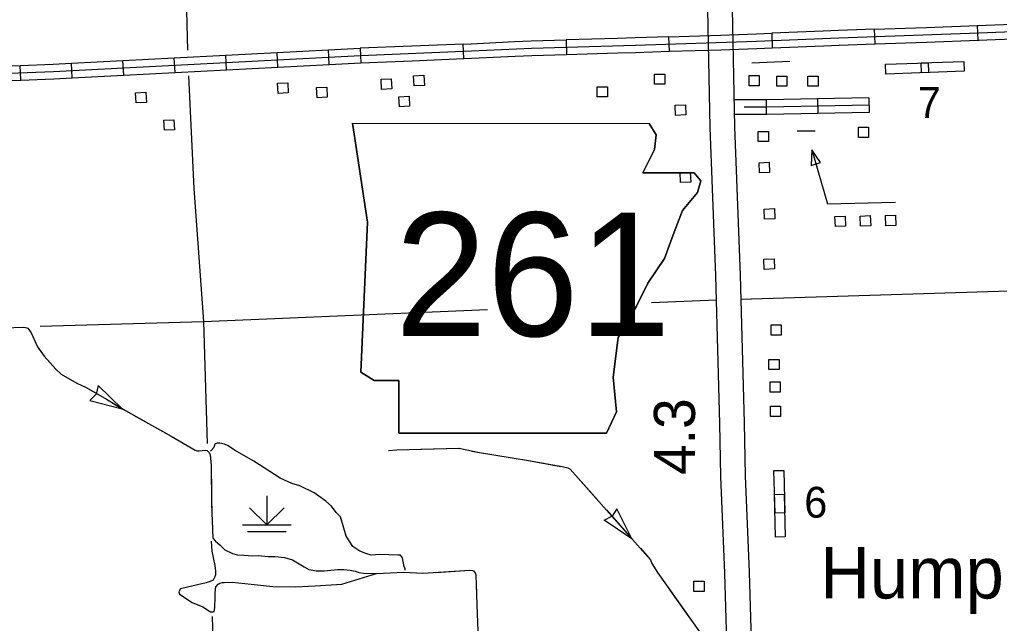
# Model space of a CAD drawing. Extents: x 1084508 to 1142749, y 1057638 to 1093403.
# Drawn here: x 1126845 to 1130000, y 1080063 to 1082008 of the extents above; entities that cross this region are included whole.
import ezdxf

# ---------------------------------------------------------------- set-up
doc = ezdxf.new("R2010")
doc.units = 0
for name, color, linetype in [('Level 10', 7, 'Continuous'), ('Level 21', 7, 'Continuous'), ('Level 24', 7, 'Continuous'), ('Level 31', 7, 'Continuous'), ('Level 32', 7, 'Continuous'), ('Level 35', 7, 'Continuous'), ('Level 43', 7, 'Continuous'), ('Level 44', 7, 'Continuous'), ('Level 47', 7, 'Continuous'), ('Level 48', 7, 'Continuous'), ('Level 5', 7, 'Continuous'), ('Level 56', 7, 'Continuous')]:
    doc.layers.add(name, color=color, linetype=linetype)

msp = doc.modelspace()

# ---------------------------------------------------------------- linework, layer by layer
at = {"layer": 'Level 10'}
for points in [[(1129145.2, 1077775.1), (1129150.7, 1077818.1), (1129160.2, 1077886.7), (1129166.1, 1077965.8), (1129165.5, 1078031.3), (1129162, 1078322.6), (1129153.8, 1078791.6), (1129144.9, 1079281.8), (1129130.4, 1079748.6), (1129116, 1080225.1), (1129102.9, 1080536.1), (1129100.1, 1080706.6), (1129087.1, 1081182.1), (1129068.5, 1081659.7), (1129061.6, 1082039.1), (1129056.8, 1082137), (1129049.1, 1082288.3)], [(1129127.4, 1082292.3), (1129135.2, 1082140.9), (1129140, 1082041.7), (1129146.9, 1081662), (1129165.5, 1081184.7), (1129178.6, 1080708.3), (1129181.3, 1080538.4), (1129194.4, 1080228), (1129208.9, 1079751), (1129223.3, 1079283.7), (1129232.2, 1078793), (1129240.5, 1078323.7), (1129243.9, 1078032.2), (1129244.6, 1077963.2), (1129238.2, 1077878.3), (1129228.5, 1077807.8), (1129224.7, 1077778.1), (1129145.2, 1077775.1)]]:
    msp.add_lwpolyline(points, dxfattribs=at)
at = {"layer": 'Level 21'}
for p, q in [((1127917.8, 1081673.8), (1127965.6, 1081355.2)), ((1127965.6, 1081355.2), (1127917.8, 1081673.8)), ((1128894.9, 1081636.6), (1128872.9, 1081673.3)), ((1128872.9, 1081673.3), (1128894.9, 1081636.6)), ((1128889.6, 1081588.8), (1128894.9, 1081636.6)), ((1128894.9, 1081636.6), (1128889.6, 1081588.8)), ((1128852.4, 1081514.5), (1128889.6, 1081588.8)), ((1128889.6, 1081588.8), (1128852.4, 1081514.5)), ((1129017, 1081514.5), (1128852.4, 1081514.5)), ((1128852.4, 1081514.5), (1129017, 1081514.5)), ((1129038.3, 1081488), (1129017, 1081514.5)), ((1129017, 1081514.5), (1129038.3, 1081488)), ((1129027.6, 1081450.8), (1129038.3, 1081488)), ((1129038.3, 1081488), (1129027.6, 1081450.8)), ((1128979.9, 1081392.4), (1129027.6, 1081450.8)), ((1129027.6, 1081450.8), (1128979.9, 1081392.4)), ((1128953.3, 1081323.3), (1128979.9, 1081392.4)), ((1128979.9, 1081392.4), (1128953.3, 1081323.3)), ((1127965.6, 1081355.2), (1127944.4, 1080872)), ((1127944.4, 1080872), (1127965.6, 1081355.2)), ((1128921.4, 1081238.4), (1128953.3, 1081323.3)), ((1128953.3, 1081323.3), (1128921.4, 1081238.4)), ((1128868.3, 1081158.7), (1128921.4, 1081238.4)), ((1128921.4, 1081238.4), (1128868.3, 1081158.7)), ((1128831.2, 1081084.4), (1128868.3, 1081158.7)), ((1128868.3, 1081158.7), (1128831.2, 1081084.4)), ((1128772.8, 1080983.5), (1128831.2, 1081084.4)), ((1128831.2, 1081084.4), (1128772.8, 1080983.5)), ((1128756.8, 1080856), (1128772.8, 1080983.5)), ((1128772.8, 1080983.5), (1128756.8, 1080856)), ((1127944.4, 1080872), (1127986.8, 1080845.4)), ((1127986.8, 1080845.4), (1127944.4, 1080872)), ((1128767.4, 1080744.5), (1128756.8, 1080856)), ((1128756.8, 1080856), (1128767.4, 1080744.5)), ((1127986.8, 1080845.4), (1128066.5, 1080845.4)), ((1128066.5, 1080845.4), (1127986.8, 1080845.4)), ((1128066.5, 1080845.4), (1128066.5, 1080675.5)), ((1128066.5, 1080675.5), (1128066.5, 1080845.4)), ((1128735.6, 1080675.5), (1128767.4, 1080744.5)), ((1128767.4, 1080744.5), (1128735.6, 1080675.5)), ((1128066.5, 1080675.5), (1128735.6, 1080675.5)), ((1128735.6, 1080675.5), (1128066.5, 1080675.5))]:
    msp.add_line(p, q, dxfattribs=at)
msp.add_lwpolyline([(1127917.8, 1081673.8), (1128872.9, 1081673.3)], dxfattribs=at)
msp.add_lwpolyline([(1127917.8, 1081673.8), (1128872.9, 1081673.3)], dxfattribs=at)
at = {"layer": 'Level 31'}
for p, q in [((1129931.4, 1081941.4), (1129929.7, 1081988.5)), ((1129267.1, 1081963.6), (1129269, 1081916.5)), ((1129600.1, 1081929.5), (1129598.4, 1081976.5)), ((1128275.3, 1081881.9), (1128273.4, 1081928.9)), ((1128604.8, 1081942.3), (1128606.2, 1081895.3)), ((1128937.6, 1081905.4), (1128936, 1081952.4)), ((1127942.2, 1081915.6), (1127944.1, 1081868.5)), ((1128937.6, 1081905.4), (1128937.6, 1081905.4)), ((1128275.3, 1081881.9), (1128275.3, 1081881.9))]:
    msp.add_line(p, q, dxfattribs=at)
for points in [[(1129764.1, 1081982.5), (1129929.7, 1081988.5)], [(1129929.7, 1081988.5), (1129933.1, 1081988.6)], [(1127943.1, 1081892), (1128300, 1081906.5), (1128493.8, 1081915.5), (1128828.1, 1081925.4), (1129218.4, 1081938), (1129483.3, 1081948.8), (1129933.9, 1081965.1)], [(1128936, 1081952.4), (1129101.7, 1081957.8)], [(1129101.7, 1081957.8), (1129217.6, 1081961.5), (1129267.1, 1081963.6)], [(1129432.7, 1081970.3), (1129267.1, 1081963.6)], [(1129598.4, 1081976.5), (1129482.4, 1081972.4), (1129432.7, 1081970.3)], [(1129598.4, 1081976.5), (1129764.1, 1081982.5)], [(1128273.4, 1081928.9), (1128107.8, 1081922.2)], [(1128273.4, 1081928.9), (1128299, 1081930), (1128438.8, 1081936.5)], [(1128438.8, 1081936.5), (1128492.9, 1081939), (1128604.8, 1081942.3)], [(1128770.5, 1081947.2), (1128604.8, 1081942.3)], [(1128936, 1081952.4), (1128827.4, 1081948.9), (1128770.5, 1081947.2)], [(1129434.6, 1081923.3), (1129484.2, 1081925.3), (1129600.1, 1081929.5)], [(1129600.1, 1081929.5), (1129765.8, 1081935.4)], [(1129765.8, 1081935.4), (1129931.4, 1081941.4)], [(1129931.4, 1081941.4), (1129934.8, 1081941.5)], [(1128107.8, 1081922.2), (1127942.2, 1081915.6)], [(1128441, 1081889.4), (1128494.7, 1081891.9), (1128606.2, 1081895.3)], [(1128606.2, 1081895.3), (1128771.9, 1081900.2)], [(1128771.9, 1081900.2), (1128828.9, 1081901.9), (1128937.6, 1081905.4)], [(1128937.6, 1081905.4), (1129103.2, 1081910.7)], [(1129103.2, 1081910.7), (1129219.3, 1081914.5), (1129269, 1081916.5)], [(1129269, 1081916.5), (1129434.6, 1081923.3)], [(1127944.1, 1081868.5), (1128109.7, 1081875.2)], [(1128109.7, 1081875.2), (1128275.3, 1081881.9)], [(1128275.3, 1081881.9), (1128301, 1081882.9), (1128441, 1081889.4)]]:
    msp.add_lwpolyline(points, dxfattribs=at)
at = {"layer": 'Level 32'}
for p, q in [((1127677, 1081854.6), (1127674.5, 1081901.6)), ((1127842.5, 1081863.2), (1127840.1, 1081910.2)), ((1127015, 1081820.2), (1127012.5, 1081867.2)), ((1127180.5, 1081828.8), (1127178, 1081875.8)), ((1127346, 1081837.4), (1127343.5, 1081884.4)), ((1127511.5, 1081846), (1127509, 1081893)), ((1126849.1, 1081812.9), (1126847.2, 1081859.9)), ((1129249.2, 1081748.6), (1129249.1, 1081701.5)), ((1129414.3, 1081752.2), (1129415.4, 1081705.1)), ((1129580, 1081755.8), (1129581, 1081708.8))]:
    msp.add_line(p, q, dxfattribs=at)
for points in [[(1129929.7, 1081988.5), (1130098.6, 1081994.9)], [(1129933.9, 1081965.1), (1130099.7, 1081971.4), (1130758.5, 1082000.3)], [(1129931.4, 1081941.4), (1130100.4, 1081947.8)], [(1127509, 1081893), (1127674.5, 1081901.6)], [(1127674.5, 1081901.6), (1127840.1, 1081910.2)], [(1127840.1, 1081910.2), (1127941.9, 1081915.5)], [(1125689.1, 1081809.9), (1125989.9, 1081819.9), (1126297.2, 1081828.9), (1126318, 1081828.9), (1126352.2, 1081827.1), (1126381.9, 1081827.1), (1126425.2, 1081829.8), (1126456.7, 1081832.5), (1126480.2, 1081832.5), (1126503.6, 1081830.7), (1126526.1, 1081828), (1126554, 1081826.2), (1126613.5, 1081827.1), (1126955, 1081840.6), (1127943.1, 1081892)], [(1126847.2, 1081859.9), (1126954, 1081864.2), (1127012.5, 1081867.2)], [(1127012.5, 1081867.2), (1127178, 1081875.8)], [(1127178, 1081875.8), (1127343.5, 1081884.4)], [(1127343.5, 1081884.4), (1127509, 1081893)], [(1127677, 1081854.6), (1127842.5, 1081863.2)], [(1127842.5, 1081863.2), (1127944.4, 1081868.5)], [(1126681.6, 1081853.4), (1126847.2, 1081859.9)], [(1127180.5, 1081828.8), (1127346, 1081837.4)], [(1127346, 1081837.4), (1127511.5, 1081846)], [(1127511.5, 1081846), (1127677, 1081854.6)], [(1126683.5, 1081806.3), (1126849.1, 1081812.9)], [(1126849.1, 1081812.9), (1126956.1, 1081817.1), (1127015, 1081820.2)], [(1127015, 1081820.2), (1127180.5, 1081828.8)], [(1129249.2, 1081748.6), (1129145.4, 1081748.7)], [(1129414.3, 1081752.2), (1129250.9, 1081748.6), (1129249.2, 1081748.6)], [(1129580, 1081755.8), (1129414.3, 1081752.2)], [(1129580.5, 1081732.3), (1129251.2, 1081725.1), (1129178.4, 1081725.1)], [(1129415.4, 1081705.1), (1129251.4, 1081701.5), (1129249.1, 1081701.5)], [(1129581, 1081708.8), (1129415.4, 1081705.1)], [(1129249.1, 1081701.5), (1129146.2, 1081701.6)]]:
    msp.add_lwpolyline(points, dxfattribs=at)
at = {"layer": 'Level 35'}
msp.add_lwpolyline([(1127467.2, 1080337.1), (1127475.4, 1080328.8), (1127490.9, 1080314.5), (1127505.9, 1080299.8), (1127531.2, 1080287.7), (1127547, 1080283.5), (1127567.8, 1080282.8), (1127595.7, 1080280.5), (1127613.8, 1080281.3), (1127645.8, 1080278.3), (1127667.3, 1080278.6), (1127697.8, 1080274.9), (1127724.6, 1080267), (1127761.5, 1080245.1), (1127776.6, 1080236.8), (1127789.8, 1080234.5), (1127800.7, 1080232.2), (1127826.5, 1080232.2), (1127869.1, 1080236.4), (1127889.5, 1080236.8), (1127909.4, 1080234.5), (1127925.6, 1080231.5), (1127938.5, 1080226.6), (1127952.8, 1080225.1), (1127994.3, 1080224), (1128082.1, 1080227.7)], dxfattribs=at)
at = {"layer": 'Level 43'}
for p, q in [((1127098.9, 1080829.4), (1127091.8, 1080801.6)), ((1127176.1, 1080754.3), (1127098.9, 1080829.4)), ((1127091.7, 1080801.3), (1127071.7, 1080780.7)), ((1127071.7, 1080780.7), (1127176.1, 1080754.3)), ((1128768.9, 1080431.9), (1128753.1, 1080408)), ((1128817, 1080335.6), (1128768.9, 1080431.9)), ((1128727.1, 1080394.9), (1128752.8, 1080407.8)), ((1128817, 1080335.6), (1128727.1, 1080394.9))]:
    msp.add_line(p, q, dxfattribs=at)
for points in [[(1126730.7, 1081012.7), (1126858.4, 1081016.4), (1126864.8, 1081015.9), (1126869.1, 1081014.7), (1126871.7, 1081013.2), (1126875.1, 1081009.6), (1126883, 1080998.8), (1126903.1, 1080953.2), (1126924.4, 1080923.6), (1126962.4, 1080881.8), (1126979.4, 1080865.5), (1127029.9, 1080836.5), (1127060.1, 1080822.2), (1127125.3, 1080785.2), (1127186, 1080748.2), (1127269.7, 1080701.5), (1127333.4, 1080665.6), (1127411.1, 1080620.4), (1127416.7, 1080618.9), (1127423.9, 1080618.5), (1127442.7, 1080620.4), (1127449.1, 1080619.6), (1127455.2, 1080614.7), (1127458.9, 1080606.4), (1127462.3, 1080571), (1127463.8, 1080446.9), (1127467.2, 1080337.1)], [(1126827.3, 1081015.5), (1126858.4, 1081016.4), (1126864.8, 1081015.9), (1126869.1, 1081014.7), (1126871.7, 1081013.2), (1126875.1, 1081009.6), (1126883, 1080998.8), (1126903.1, 1080953.2), (1126909.6, 1080944.2)], [(1126935.2, 1080911.7), (1126962.4, 1080881.8), (1126979.4, 1080865.5), (1127029.9, 1080836.5), (1127031.8, 1080835.6)], [(1127068.9, 1080817.2), (1127125.3, 1080785.2), (1127176.1, 1080754.3)], [(1127212, 1080733.7), (1127269.7, 1080701.5), (1127320.5, 1080672.9)], [(1127356.4, 1080652.2), (1127411.1, 1080620.4), (1127416.7, 1080618.9), (1127423.9, 1080618.5), (1127442.7, 1080620.4), (1127449.1, 1080619.6), (1127455.2, 1080614.7), (1127458.9, 1080606.4), (1127459.5, 1080600.7)], [(1128033.7, 1080619.5), (1128060, 1080621.4), (1128259.4, 1080627), (1128326.2, 1080612.9), (1128484.2, 1080587.5), (1128592.3, 1080567.7), (1128610.2, 1080564), (1128617.7, 1080559.3), (1128627.1, 1080549.8), (1128877.2, 1080267.6), (1128881, 1080255.4), (1128899.8, 1080226.2), (1129141.5, 1079884.3)], [(1128033.7, 1080619.5), (1128060, 1080621.4), (1128095.8, 1080622.4)], [(1128137.2, 1080623.5), (1128259.4, 1080627), (1128261.4, 1080626.6)], [(1128301.9, 1080618), (1128326.2, 1080612.9), (1128424.4, 1080597.1)], [(1128465.3, 1080590.5), (1128484.2, 1080587.5), (1128587.7, 1080568.6)], [(1127462.5, 1080559.5), (1127463.2, 1080497.3)], [(1128624.5, 1080552.5), (1128627.1, 1080549.8), (1128707.1, 1080459.6)], [(1127463.2, 1080497.3), (1127463.8, 1080446.9), (1127464.2, 1080435.2)], [(1128734.6, 1080428.6), (1128817, 1080335.6)], [(1127465.5, 1080393.8), (1127467.2, 1080337.1)], [(1128844.5, 1080304.6), (1128877.2, 1080267.6), (1128881, 1080255.4)], [(1128881, 1080255.4), (1128881, 1080255.4), (1128899.8, 1080226.2), (1128915.6, 1080203.8)], [(1128082.1, 1080227.7), (1128144.1, 1080224.7), (1128294.9, 1080233.8), (1128303.9, 1080233.4), (1128308.4, 1080230.7), (1128312.6, 1080225.5), (1128314.9, 1080218.7), (1128317.9, 1080122.9), (1128322.8, 1079982.2)], [(1128082.1, 1080227.7), (1128144.1, 1080224.7), (1128144.2, 1080224.7)], [(1128185.5, 1080227.2), (1128294.9, 1080233.8), (1128303.9, 1080233.4), (1128308.4, 1080230.7), (1128308.7, 1080230.4)], [(1128315.7, 1080190.7), (1128317.9, 1080122.9), (1128319.8, 1080066.4)], [(1128939.5, 1080170), (1129011.3, 1080068.5)]]:
    msp.add_lwpolyline(points, dxfattribs=at)
at = {"layer": 'Level 44'}
for p, q in [((1127641.4, 1080474), (1127641.4, 1080379.8)), ((1127641.4, 1080379.8), (1127585.9, 1080435.3)), ((1127641.4, 1080379.8), (1127696.9, 1080435.3)), ((1127563, 1080379.8), (1127719.9, 1080379.8)), ((1127578.7, 1080358.4), (1127704.2, 1080358.4))]:
    msp.add_line(p, q, dxfattribs=at)
at = {"layer": 'Level 47'}
for points in [[(1127684.6, 1080530.8), (1127599.3, 1080585.4), (1127536.9, 1080621.1), (1127517, 1080634.5), (1127505.1, 1080640), (1127489.7, 1080643.4), (1127481.3, 1080643.4), (1127473.9, 1080640.5), (1127470.4, 1080629.5), (1127462.5, 1080619.6), (1127460.6, 1080617.2)], [(1128087.2, 1080234.2), (1128086.4, 1080238.9), (1128083.9, 1080246.3), (1128080.5, 1080262.2), (1128078.7, 1080274.4), (1128075.5, 1080278.8), (1128072, 1080282.3), (1128063.1, 1080283.1), (1128005.8, 1080284.6), (1127977.3, 1080282.6), (1127960.4, 1080287.5), (1127941.1, 1080295.2), (1127918.8, 1080310.9), (1127897.2, 1080343.8), (1127887, 1080376.8), (1127878.4, 1080405.9), (1127865.2, 1080420.5), (1127849.8, 1080440.9), (1127831.2, 1080457), (1127793.6, 1080483.8), (1127747.7, 1080505.9), (1127722.4, 1080513.3), (1127684.6, 1080530.8)], [(1127462.1, 1080327.5), (1127464.2, 1080295.2), (1127473.7, 1080249.6), (1127476.6, 1080231.2), (1127475.7, 1080219.3), (1127472.7, 1080210.4), (1127468.5, 1080201.7), (1127459, 1080197.5), (1127445.9, 1080193.3), (1127386.1, 1080179.4), (1127363.6, 1080174.1), (1127358.5, 1080164.3), (1127360.5, 1080157.4), (1127400.6, 1080130.1), (1127434.9, 1080116.2), (1127460.2, 1080100.3), (1127468.6, 1080100.3), (1127471.6, 1080100.8), (1127472.6, 1080106.3), (1127474.5, 1080113.7), (1127475.5, 1080146.5), (1127475.5, 1080161.4), (1127476.5, 1080171.3), (1127477, 1080180.2), (1127485, 1080188.7), (1127490, 1080191.9), (1127497.2, 1080194.2), (1127504.6, 1080194.7), (1127530.1, 1080195.4), (1127590.6, 1080188.9), (1127660.7, 1080181.9), (1127734.2, 1080180.1), (1127797.3, 1080183.6), (1127883.1, 1080188.9), (1127994.3, 1080224)]]:
    msp.add_lwpolyline(points, dxfattribs=at)
at = {"layer": 'Level 5'}
for points in [[(1127365.9, 1082712.7), (1127385.9, 1081908.7)], [(1127388.9, 1081826.9), (1127405.9, 1081463.7), (1127437.2, 1081034.9)], [(1129167.6, 1081107.6), (1130100.9, 1081135.8)], [(1127437.2, 1081034.9), (1128351.5, 1081073.6)], [(1128880.3, 1081096), (1129089.2, 1081104.8)], [(1126912.1, 1081019.9), (1127437.2, 1081034.9)], [(1127437.2, 1081034.9), (1127448.8, 1080642.4)], [(1127465.4, 1080085.3), (1127486.1, 1079391)]]:
    msp.add_lwpolyline(points, dxfattribs=at)
at = {"layer": 'Level 56'}
for points in [[(1129325, 1081872.3), (1129203.1, 1081867.2)], [(1129349.1, 1081649.6), (1129406.8, 1081649.6)], [(1129395.8, 1081588.5), (1129446.7, 1081414), (1129665.1, 1081419)]]:
    msp.add_lwpolyline(points, dxfattribs=at)
for points in [[(1129634.2, 1081832.3), (1129633.1, 1081863.6), (1129770.3, 1081868.6), (1129771.4, 1081837.2)], [(1129749.6, 1081836.4), (1129748.4, 1081867.8), (1129885.7, 1081872.7), (1129886.8, 1081841.3)], [(1128889.9, 1081799.7), (1128889.9, 1081832.3), (1128922.7, 1081832.3), (1128922.7, 1081799.7)], [(1127677.7, 1081769.8), (1127676, 1081802.4), (1127708.7, 1081804.1), (1127710.4, 1081771.5)], [(1128011, 1081782.7), (1128009.3, 1081815.3), (1128042, 1081817), (1128043.7, 1081784.4)], [(1128115.9, 1081793.9), (1128114.2, 1081826.5), (1128146.9, 1081828.2), (1128148.6, 1081795.6)], [(1129194.1, 1081794.4), (1129194.1, 1081827), (1129226.8, 1081827), (1129226.8, 1081794.4)], [(1129283, 1081793.1), (1129283, 1081825.8), (1129315.8, 1081825.8), (1129315.8, 1081793.1)], [(1129383.3, 1081793.1), (1129383.3, 1081825.8), (1129416.1, 1081825.8), (1129416.1, 1081793.1)], [(1127220.7, 1081739.3), (1127219.1, 1081772), (1127251.8, 1081773.7), (1127253.5, 1081741)], [(1127803.2, 1081755.8), (1127801.5, 1081788.4), (1127834.3, 1081790.1), (1127836, 1081757.5)], [(1128705.3, 1081758.8), (1128705.3, 1081791.4), (1128738, 1081791.4), (1128738, 1081758.8)], [(1128068.3, 1081726.6), (1128066.6, 1081759.2), (1128099.3, 1081760.9), (1128101, 1081728.3)], [(1128990.4, 1081700.3), (1128957.7, 1081699), (1128956.5, 1081731.8), (1128989.1, 1081733)], [(1127311.5, 1081650.9), (1127309.8, 1081683.5), (1127342.5, 1081685.2), (1127344.2, 1081652.6)], [(1129223.6, 1081614.9), (1129223.6, 1081647.5), (1129256.3, 1081647.5), (1129256.3, 1081614.9)], [(1129546.4, 1081628.2), (1129546.4, 1081660.9), (1129579.2, 1081660.9), (1129579.2, 1081628.2)], [(1129393.9, 1081537.9), (1129424.6, 1081546.9), (1129395.8, 1081588.5)], [(1129260.2, 1081515.2), (1129227.5, 1081514), (1129226.2, 1081546.7), (1129258.9, 1081548)], [(1129006.2, 1081483.7), (1128973.6, 1081482.4), (1128972.3, 1081515.1), (1129005, 1081516.4)], [(1129277, 1081365.8), (1129244.3, 1081364.6), (1129243, 1081397.3), (1129275.7, 1081398.6)], [(1129504.7, 1081342.1), (1129472, 1081340.8), (1129470.8, 1081373.6), (1129503.4, 1081374.8)], [(1129585.7, 1081343.5), (1129553.1, 1081342.2), (1129551.8, 1081374.9), (1129584.5, 1081376.2)], [(1129666.8, 1081344.8), (1129634.1, 1081343.6), (1129632.9, 1081376.3), (1129665.5, 1081377.6)], [(1129275.8, 1081204.4), (1129243.1, 1081203.1), (1129241.9, 1081235.9), (1129274.5, 1081237.2)], [(1129264.8, 1080991.3), (1129264.8, 1081024), (1129297.6, 1081024), (1129297.6, 1080991.3)], [(1129258, 1080880.5), (1129258, 1080913.2), (1129290.8, 1080913.2), (1129290.8, 1080880.5)], [(1129261.6, 1080807.8), (1129261.6, 1080840.5), (1129294.4, 1080840.5), (1129294.4, 1080807.8)], [(1129263.1, 1080729.4), (1129263.1, 1080762.1), (1129295.8, 1080762.1), (1129295.8, 1080729.4)], [(1129309.4, 1080418.4), (1129278, 1080417.6), (1129274.2, 1080554.8), (1129305.6, 1080555.7)], [(1129310.8, 1080341.5), (1129279.4, 1080340.6), (1129275.6, 1080477.9), (1129307, 1080478.7)], [(1129016.6, 1080165.7), (1129016.6, 1080198.3), (1129049.4, 1080198.3), (1129049.4, 1080165.7)]]:
    msp.add_lwpolyline(points, close=True, dxfattribs=at)

# ---------------------------------------------------------------- texts
at = {"layer": 'Level 21'}
msp.add_text('261', height=397.75, dxfattribs=at).set_placement((1128054, 1080988.2))
at = {"layer": 'Level 24'}
msp.add_text('Humphrey', height=165.73, dxfattribs=at).set_placement((1129423.2, 1080143))
at = {"layer": 'Level 48'}
msp.add_text('4.3', height=132.58, rotation=90, dxfattribs=at).set_placement((1129020.1, 1080541.3))
at = {"layer": 'Level 56'}
for s, p in [('7', (1129737.3, 1081690.7)), ('6', (1129371.9, 1080403.3))]:
    msp.add_text(s, height=99.4, dxfattribs=at).set_placement(p)

doc.saveas('drawing.dxf')
